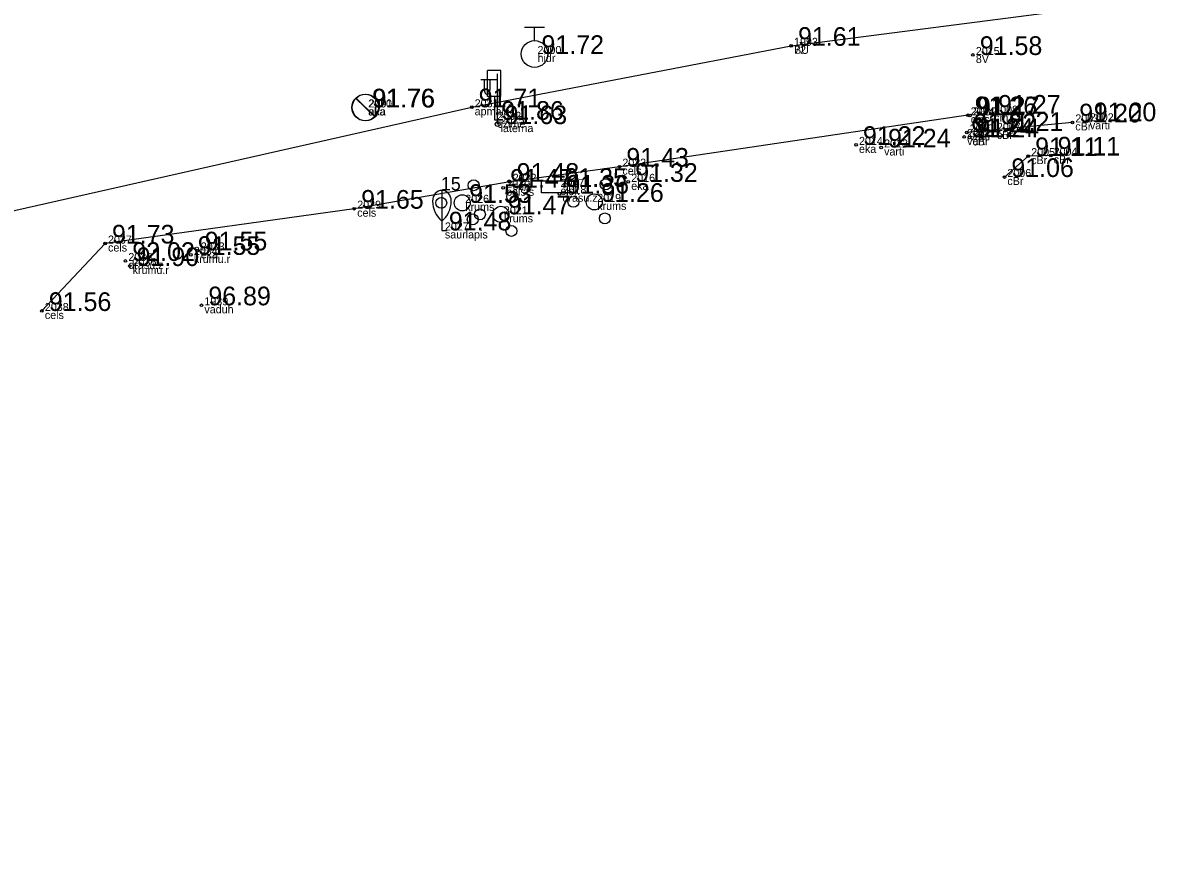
# Model space of a CAD drawing. Extents: x 614911 to 615803, y 262110 to 264311.
# Drawn here: x 615755.92 to 615798.37, y 263508.21 to 263539.24 of the extents above; entities that cross this region are included whole.
import ezdxf

# ---------------------------------------------------------------- set-up
doc = ezdxf.new("R2010")
doc.units = 0
for name, color, linetype in [('Level 1', 7, 'Continuous'), ('Level 12', 7, 'Continuous'), ('Level 16', 7, 'Continuous'), ('Level 18', 7, 'Continuous'), ('Level 37', 7, 'Continuous'), ('Level 44', 7, 'Continuous'), ('Level 51', 7, 'Continuous'), ('Level 53', 7, 'Continuous'), ('Level 54', 7, 'Continuous'), ('Level 57', 7, 'Continuous'), ('Level 58', 7, 'Continuous')]:
    doc.layers.add(name, color=color, linetype=linetype)

msp = doc.modelspace()

# ---------------------------------------------------------------- linework, layer by layer
at = {"layer": 'Level 1'}
for p, q in [((615771.635, 263531.8), (615771.635, 263531.448)), ((615771.635, 263531.448), (615771.835, 263531.448))]:
    msp.add_line(p, q, dxfattribs=at)
msp.add_lwpolyline([(615771.635, 263532.948), (615771.635, 263531.8)], dxfattribs=at)
for centre, radius in [((615777.772, 263533.178), 0.207), ((615772.823, 263533.142), 0.207), ((615771.612, 263532.482), 0.204), ((615772.396, 263532.482), 0.301), ((615774.272, 263532.711), 0.207), ((615776.561, 263532.518), 0.204), ((615777.345, 263532.518), 0.301), ((615773.061, 263532.051), 0.204), ((615773.845, 263532.051), 0.301), ((615777.74, 263531.898), 0.205), ((615772.791, 263531.862), 0.205), ((615774.24, 263531.431), 0.205)]:
    msp.add_circle(centre, radius, dxfattribs=at)
for centre, major_axis, start_param, end_param in [((615771.635, 263532.548), (0, 0.4), 0, 1.570796), ((615771.635, 263532.548), (0, -0.4), 1.570796, 3.141593), ((615772.11, 263532.571), (0, -0.943), 4.7372, 5.669711), ((615771.16, 263532.571), (0, -0.943), 0.613474, 1.545985)]:
    msp.add_ellipse(centre, major_axis=major_axis, ratio=0.875, start_param=start_param, end_param=end_param, dxfattribs=at)
at = {"layer": 'Level 12'}
for p, q in [((615768.4, 263536.406), (615769.118, 263535.71)), ((615768.418, 263536.406), (615769.136, 263535.71))]:
    msp.add_line(p, q, dxfattribs=at)
for centre in [(615768.759, 263536.058), (615768.777, 263536.058)]:
    msp.add_circle(centre, 0.5, dxfattribs=at)
at = {"layer": 'Level 16'}
for p, q in [((615773.847, 263537.441), (615773.347, 263537.441)), ((615773.347, 263536.472), (615773.347, 263537.441)), ((615773.847, 263536.472), (615773.847, 263537.441)), ((615773.847, 263536.472), (615773.347, 263536.472)), ((615773.601, 263536.472), (615773.601, 263535.594)), ((615773.601, 263535.594), (615773.916, 263535.594))]:
    msp.add_line(p, q, dxfattribs=at)
at = {"layer": 'Level 18'}
msp.add_lwpolyline([(615775.366, 263533.306), (615776.566, 263533.306), (615776.566, 263532.856), (615775.366, 263532.856)], close=True, dxfattribs=at)
at = {"layer": 'Level 37'}
msp.add_line((615795.261, 263535.497), (615791.303, 263535.122), dxfattribs=at)
for points in [[(615636.517, 263431.183), (615636.486, 263438.842), (615637.482, 263455.724), (615637.88, 263461.317), (615641.087, 263475.093), (615646.009, 263486.103), (615652.8, 263496.474), (615655.118, 263496.071), (615654.594, 263498.729), (615665.688, 263509.023), (615675.1, 263515.158), (615678.975, 263516.543), (615699.763, 263520.908), (615714.967, 263523.826), (615751.888, 263531.363), (615772.751, 263536.064), (615784.721, 263538.367), (615795.082, 263539.698)], [(615791.341, 263535.764), (615778.286, 263533.837), (615774.176, 263533.27), (615768.349, 263532.263), (615759.01, 263530.957), (615756.643, 263528.429)], [(615794.45, 263534.256), (615793.608, 263534.232), (615792.715, 263533.45)]]:
    msp.add_lwpolyline(points, dxfattribs=at)
at = {"layer": 'Level 44'}
for p, q in [((615773.724, 263535.433), (615773.724, 263537.316)), ((615773.724, 263537.096), (615773.089, 263537.096)), ((615773.224, 263537.096), (615773.224, 263536.704)), ((615773.434, 263537.096), (615773.434, 263536.704))]:
    msp.add_line(p, q, dxfattribs=at)
msp.add_circle((615773.724, 263535.433), 0.09, dxfattribs=at)
msp.add_ellipse((615773.329, 263536.704), major_axis=(0, 0.151), ratio=0.695971, start_param=1.570796, end_param=4.712389, dxfattribs=at)
at = {"layer": 'Level 51'}
for p, q in [((615774.732, 263539.061), (615775.482, 263539.061)), ((615775.107, 263538.561), (615775.107, 263539.061))]:
    msp.add_line(p, q, dxfattribs=at)
msp.add_circle((615775.107, 263538.061), 0.5, dxfattribs=at)
at = {"layer": 'Level 57'}
for centre in [(615784.721, 263538.367), (615791.533, 263538.024), (615772.751, 263536.064), (615791.341, 263535.764), (615791.424, 263535.758), (615792.22, 263535.822), (615795.261, 263535.497), (615795.806, 263535.539), (615791.303, 263535.122), (615792.321, 263535.178), (615787.154, 263534.653), (615791.208, 263534.952), (615791.409, 263534.933), (615788.095, 263534.557), (615793.608, 263534.232), (615794.45, 263534.256), (615778.286, 263533.837), (615792.715, 263533.45), (615773.932, 263533.048), (615774.176, 263533.27), (615778.619, 263533.268), (615776.043, 263532.824), (615768.349, 263532.263), (615759.01, 263530.957), (615762.226, 263530.531), (615762.487, 263530.699), (615759.772, 263530.304), (615759.934, 263530.114), (615756.643, 263528.429), (615762.621, 263528.642)]:
    msp.add_circle(centre, 0.05, dxfattribs=at)
at = {"layer": 'Level 58'}
for centre in [(615784.721, 263538.367), (615791.533, 263538.024), (615772.751, 263536.064), (615791.341, 263535.764), (615791.424, 263535.758), (615792.22, 263535.822), (615795.261, 263535.497), (615795.806, 263535.539), (615791.303, 263535.122), (615792.321, 263535.178), (615787.154, 263534.653), (615791.208, 263534.952), (615791.409, 263534.933), (615788.095, 263534.557), (615793.608, 263534.232), (615794.45, 263534.256), (615778.286, 263533.837), (615792.715, 263533.45), (615773.932, 263533.048), (615774.176, 263533.27), (615778.619, 263533.268), (615776.043, 263532.824), (615768.349, 263532.263), (615759.01, 263530.957), (615762.226, 263530.531), (615762.487, 263530.699), (615759.772, 263530.304), (615759.934, 263530.114), (615756.643, 263528.429), (615762.621, 263528.642)]:
    msp.add_circle(centre, 0.05, dxfattribs=at)

# ---------------------------------------------------------------- texts
at = {"layer": 'Level 1'}
msp.add_text(' 15', height=0.5, dxfattribs=at).set_placement((615771.41, 263532.948))
at = {"layer": 'Level 51'}
msp.add_text(' 91.72', height=0.7, dxfattribs=at).set_placement((615775.107, 263538.061))
at = {"layer": 'Level 53'}
for s, p in [(' hidr', (615775.107, 263537.761)), (' 72', (615784.721, 263538.067)), (' BU', (615784.721, 263538.067)), (' 8V', (615791.533, 263537.724)), (' aka', (615768.759, 263535.758)), (' aka', (615768.777, 263535.758)), (' apmale', (615772.751, 263535.764)), (' czime', (615773.601, 263535.294)), (' cels', (615791.341, 263535.464)), (' cm', (615791.424, 263535.458)), (' cm', (615792.22, 263535.522)), (' cBr', (615795.261, 263535.197)), (' varti', (615795.806, 263535.239)), (' laterna', (615773.724, 263535.133)), (' varti', (615791.303, 263534.822)), (' cBr', (615792.321, 263534.878)), (' eka', (615787.154, 263534.353)), (' varti', (615791.208, 263534.652)), (' cBr', (615791.409, 263534.633)), (' varti', (615788.095, 263534.257)), (' cBr', (615793.608, 263533.932)), (' cBr', (615794.45, 263533.956)), (' cels', (615778.286, 263533.537)), (' cBr', (615792.715, 263533.15)), (' balsts', (615773.932, 263532.748)), (' cels', (615774.176, 263532.97)), (' elsk', (615775.966, 263532.781)), (' eka', (615778.619, 263532.968)), (' drasu.z', (615776.043, 263532.524)), (' krums', (615777.345, 263532.218)), (' cels', (615768.349, 263531.963)), (' krums', (615772.396, 263532.182)), (' krums', (615773.845, 263531.751)), (' saurlapis', (615771.635, 263531.148)), (' cels', (615759.01, 263530.657)), (' krumu.r', (615762.226, 263530.231)), (' eka', (615762.487, 263530.399)), (' drasu.z', (615759.772, 263530.004)), (' krumu.r', (615759.934, 263529.814)), (' cels', (615756.643, 263528.129)), (' vaduh', (615762.621, 263528.342))]:
    msp.add_text(s, height=0.3, dxfattribs=at).set_placement(p)
at = {"layer": 'Level 54'}
for s, p in [(' 1993', (615784.721, 263538.367)), (' 2000', (615775.107, 263538.061)), (' 2015', (615791.533, 263538.024)), (' 2030', (615768.759, 263536.058)), (' 2001', (615768.777, 263536.058)), (' 2031', (615772.751, 263536.064)), (' 2024', (615791.341, 263535.764)), (' 2009', (615791.424, 263535.758)), (' 2008', (615792.22, 263535.822)), (' 2032', (615773.601, 263535.594)), (' 2025', (615773.724, 263535.433)), (' 2003', (615795.261, 263535.497)), (' 2002', (615795.806, 263535.539)), (' 2012', (615791.208, 263534.952)), (' 2010', (615791.303, 263535.122)), (' 2011', (615791.409, 263534.933)), (' 2007', (615792.321, 263535.178)), (' 2014', (615787.154, 263534.653)), (' 2013', (615788.095, 263534.557)), (' 2005', (615793.608, 263534.232)), (' 2004', (615794.45, 263534.256)), (' 2023', (615778.286, 263533.837)), (' 2022', (615774.176, 263533.27)), (' 2017', (615775.966, 263533.081)), (' 2016', (615778.619, 263533.268)), (' 2006', (615792.715, 263533.45)), (' 2020', (615773.932, 263533.048)), (' 2018', (615776.043, 263532.824)), (' 2029', (615768.349, 263532.263)), (' 2026', (615772.396, 263532.482)), (' 2019', (615777.345, 263532.518)), (' 2021', (615773.845, 263532.051)), (' 2027', (615771.635, 263531.448)), (' 2037', (615759.01, 263530.957)), (' 2034', (615762.226, 263530.531)), (' 2033', (615762.487, 263530.699)), (' 2035', (615759.772, 263530.304)), (' 2036', (615759.934, 263530.114)), (' 2038', (615756.643, 263528.429)), (' 1939', (615762.621, 263528.642))]:
    msp.add_text(s, height=0.3, dxfattribs=at).set_placement(p)
at = {"layer": 'Level 58'}
for s, p in [(' 91.61', (615784.721, 263538.367)), (' 91.58', (615791.533, 263538.024)), (' 91.76', (615768.759, 263536.058)), (' 91.76', (615768.777, 263536.058)), (' 91.71', (615772.751, 263536.064)), (' 91.26', (615791.341, 263535.764)), (' 91.27', (615791.424, 263535.758)), (' 91.27', (615792.22, 263535.822)), (' 91.86', (615773.601, 263535.594)), (' 91.63', (615773.724, 263535.433)), (' 91.20', (615795.261, 263535.497)), (' 91.20', (615795.806, 263535.539)), (' 91.24', (615791.208, 263534.952)), (' 91.22', (615791.303, 263535.122)), (' 91.24', (615791.409, 263534.933)), (' 91.21', (615792.321, 263535.178)), (' 91.22', (615787.154, 263534.653)), (' 91.24', (615788.095, 263534.557)), (' 91.11', (615793.608, 263534.232)), (' 91.11', (615794.45, 263534.256)), (' 91.43', (615778.286, 263533.837)), (' 91.48', (615774.176, 263533.27)), (' 91.32', (615778.619, 263533.268)), (' 91.06', (615792.715, 263533.45)), (' 91.47', (615773.932, 263533.048)), (' 91.35', (615775.966, 263533.081)), (' 91.36', (615776.043, 263532.824)), (' 91.65', (615768.349, 263532.263)), (' 91.53', (615772.396, 263532.482)), (' 91.26', (615777.345, 263532.518)), (' 91.47', (615773.845, 263532.051)), (' 91.48', (615771.635, 263531.448)), (' 91.73', (615759.01, 263530.957)), (' 91.55', (615762.487, 263530.699)), (' 92.02', (615759.772, 263530.304)), (' 91.55', (615762.226, 263530.531)), (' 91.90', (615759.934, 263530.114)), (' 91.56', (615756.643, 263528.429)), (' 96.89', (615762.621, 263528.642))]:
    msp.add_text(s, height=0.7, dxfattribs=at).set_placement(p)

doc.saveas('drawing.dxf')
